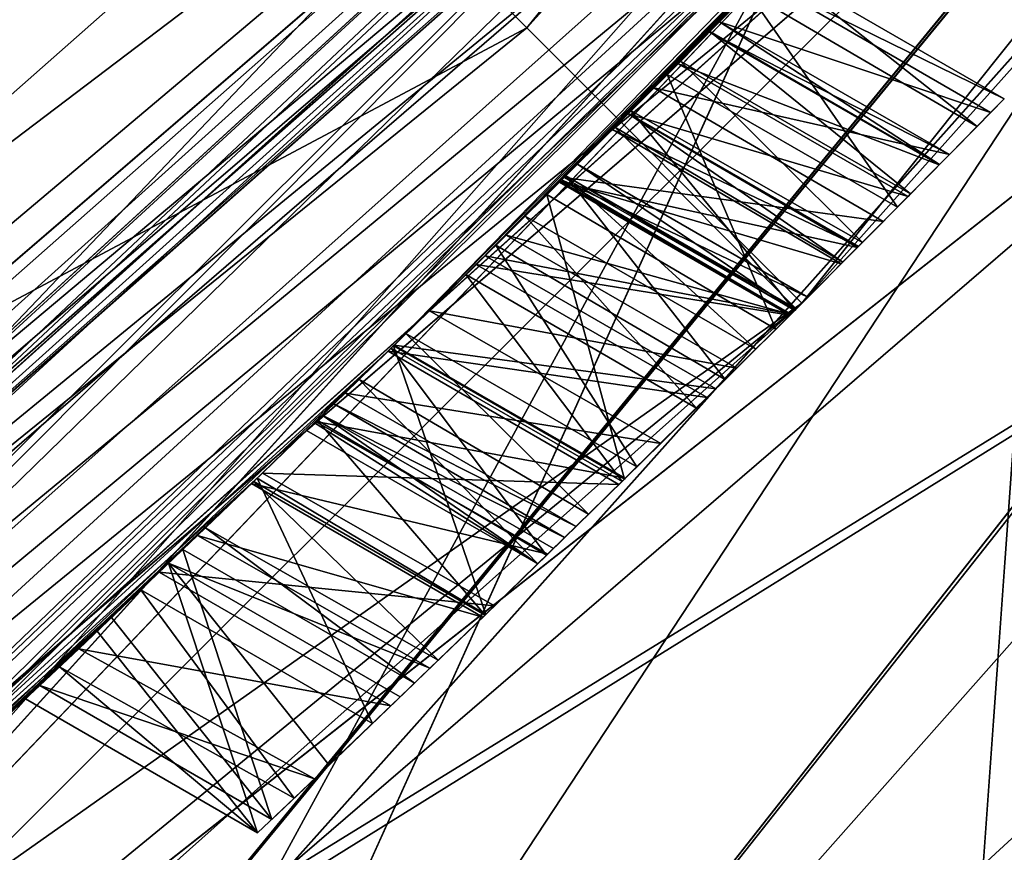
# Model space of a CAD drawing. Header units: metres. Extents: x -109 to 109, y -447 to 122.
# Tile 497 of 656: x 14.947 to 15.714, y -416.234 to -415.586. Entities that reach past the tile are written whole.
import ezdxf

# ---------------------------------------------------------------- set-up
doc = ezdxf.new("R2010")
doc.units = ezdxf.units.M
doc.layers.add('solid_506359', color=7, linetype='CONTINUOUS')

msp = doc.modelspace()

# ---------------------------------------------------------------- linework, layer by layer
at = {"layer": 'solid_506359'}
for points in [[(16.188671, -408.119049, 373.799988), (15.110477, -410.031006, 373.799988), (8.7665, -415.970947, 373.799988)], [(11.688265, -412.243652, 373.799988), (16.188671, -408.119049, 373.799988), (8.7665, -415.970947, 373.799988)], [(8.8943, -409.144318, 225.319519), (15.975421, -412.664673, 225.386322), (12.753629, -415.956146, 225.386322)], [(15.110477, -410.031006, 373.799988), (10.607653, -414.792389, 373.799988), (8.7665, -415.970947, 373.799988)], [(15.341978, -415.59198, 381.018494), (15.556349, -415.806335, 379.299988), (18.627932, -411.954712, 379.299988)], [(18.196495, -412.066956, 381.018494), (15.341978, -415.59198, 381.018494), (18.627932, -411.954712, 379.299988)], [(18.627932, -411.954712, 379.299988), (15.556349, -415.806335, 379.299988), (17.198343, -413.969208, 378.799988)], [(14.728806, -414.978821, 382.48056), (15.341978, -415.59198, 381.018494), (18.196495, -412.066956, 381.018494)], [(17.028341, -412.258057, 225.510559), (14.017838, -415.666168, 225.510559), (15.975421, -412.664673, 225.386322)], [(14.910338, -415.531097, 225.85556), (14.017838, -415.666168, 225.510559), (17.028341, -412.258057, 225.510559)], [(12.681946, -415.627747, 170.129639), (15.852229, -412.333618, 170.239395), (12.699399, -415.648926, 170.229172)], [(14.865423, -413.419617, 170.130646), (15.852229, -412.333618, 170.239395), (12.681946, -415.627747, 170.129639)], [(12.682012, -415.627838, 170.328705), (15.852312, -412.333679, 170.438461), (13.169616, -415.115417, 170.419357)], [(15.874045, -412.35025, 170.338928), (15.852312, -412.333679, 170.438461), (12.682012, -415.627838, 170.328705)], [(15.852229, -412.333618, 170.239395), (15.874045, -412.35025, 170.338928), (12.699399, -415.648926, 170.229172)], [(12.699399, -415.648926, 170.229172), (15.874045, -412.35025, 170.338928), (12.682012, -415.627838, 170.328705)], [(12.599047, -416.05014, 175.445099), (12.213358, -415.566437, 175.445694), (15.315374, -412.464722, 175.445694)], [(15.799023, -412.850433, 175.445099), (12.599047, -416.05014, 175.445099), (15.315374, -412.464722, 175.445694)], [(12.483737, -415.52002, 227.899994), (15.462289, -412.494843, 227.899994), (12.744864, -416.114197, 227.899994)], [(15.462289, -412.494843, 227.899994), (15.944692, -412.894257, 227.899994), (12.744864, -416.114197, 227.899994)], [(15.523281, -412.629395, 178.83873), (13.003006, -414.927338, 178.908569), (12.379403, -415.773285, 178.83873)], [(15.523281, -412.629395, 178.83873), (12.379403, -415.773285, 178.83873), (15.663671, -412.741364, 178.655899)], [(14.017838, -415.666168, 225.510559), (12.753629, -415.956146, 225.386322), (15.975421, -412.664673, 225.386322)], [(12.893967, -414.91568, 374.179108), (16.722471, -412.665161, 375.263092), (13.58423, -416.037506, 375.263092)], [(13.58423, -416.037506, 375.263092), (16.722471, -412.665161, 375.263092), (17.273304, -413.37738, 376.886597)], [(12.489119, -415.999023, 174.435135), (15.794156, -412.682007, 174.546631), (15.066253, -413.513489, 174.420807)], [(15.67369, -412.789673, 174.642365), (15.794156, -412.682007, 174.546631), (12.489119, -415.999023, 174.435135)], [(12.379403, -415.773285, 178.83873), (12.491362, -415.913666, 178.655899), (15.663671, -412.741364, 178.655899)], [(15.663671, -412.741364, 178.655899), (12.491362, -415.913666, 178.655899), (13.328787, -415.295044, 178.408646)], [(12.514266, -415.942383, 177.428177), (13.263608, -415.221527, 177.398285), (15.692394, -412.764252, 177.428177)], [(12.514266, -415.942383, 177.428177), (15.692394, -412.764252, 177.428177), (13.328766, -415.295074, 177.498276)], [(12.767933, -416.136719, 227.208344), (15.894441, -412.974091, 227.307983), (16.073858, -412.781525, 227.208328)], [(12.767933, -416.136719, 227.208344), (16.073858, -412.781525, 227.208328), (16.119003, -412.8172, 227.124222)], [(12.349289, -416.074127, 174.530945), (15.510191, -412.876709, 174.711884), (15.67369, -412.789673, 174.642365)], [(12.349289, -416.074127, 174.530945), (15.67369, -412.789673, 174.642365), (12.489119, -415.999023, 174.435135)], [(12.767933, -416.136719, 227.208344), (16.119003, -412.8172, 227.124222), (12.803572, -416.181915, 227.124222)], [(13.53737, -415.789215, 226.957352), (12.803572, -416.181915, 227.124222), (16.119003, -412.8172, 227.124222)], [(15.906878, -413.353394, 226.957352), (13.53737, -415.789215, 226.957352), (16.119003, -412.8172, 227.124222)], [(12.214475, -415.567841, 177.34761), (12.600164, -416.051544, 177.347031), (15.800425, -412.851563, 177.347031)], [(12.911147, -416.441528, 175.808578), (12.599047, -416.05014, 175.445099), (15.799023, -412.850433, 175.445099)], [(15.800425, -412.851563, 177.347031), (12.600164, -416.051544, 177.347031), (16.191257, -413.163269, 176.98262)], [(16.190392, -413.162567, 175.808578), (12.911147, -416.441528, 175.808578), (15.799023, -412.850433, 175.445099)], [(11.991678, -416.131653, 174.654404), (15.510191, -412.876709, 174.711884), (13.872738, -414.656494, 174.654114)], [(14.67647, -414.346954, 174.913956), (15.510191, -412.876709, 174.711884), (11.991678, -416.131653, 174.654404)], [(12.349289, -416.074127, 174.530945), (13.872738, -414.656494, 174.654114), (15.510191, -412.876709, 174.711884)], [(15.894441, -412.974091, 227.307983), (12.744864, -416.114197, 227.899994), (15.944692, -412.894257, 227.899994)], [(15.894441, -412.974091, 227.307983), (12.654615, -416.199829, 227.307983), (12.744864, -416.114197, 227.899994)], [(12.767933, -416.136719, 227.208344), (12.654615, -416.199829, 227.307983), (15.894441, -412.974091, 227.307983)], [(12.154499, -416.258698, 171.425079), (15.528696, -413.012024, 171.53656), (15.144653, -413.423889, 171.423645)], [(15.455944, -413.057098, 171.634155), (15.528696, -413.012024, 171.53656), (12.154499, -416.258698, 171.425079)], [(14.462724, -416.668701, 170.300278), (17.765223, -413.023315, 170.300186), (15.994337, -415.062866, 170.600006)], [(14.462724, -416.668701, 170.300278), (14.718307, -416.735809, 170.080383), (17.765223, -413.023315, 170.300186)], [(17.765457, -413.023285, 172.750076), (14.462933, -416.668732, 172.75), (17.610611, -413.099365, 172.449997)], [(14.718612, -416.735901, 172.969772), (14.462933, -416.668732, 172.75), (17.765457, -413.023285, 172.750076)], [(18.0369, -413.019867, 170.080704), (14.718307, -416.735809, 170.080383), (14.985866, -416.898438, 170)], [(17.774649, -413.021484, 170.289032), (14.718307, -416.735809, 170.080383), (18.0369, -413.019867, 170.080704)], [(17.774649, -413.021484, 170.289032), (17.765223, -413.023315, 170.300186), (14.718307, -416.735809, 170.080383)], [(14.718612, -416.735901, 172.969772), (18.037203, -413.019928, 172.969452), (14.985866, -416.898438, 173.050003)], [(17.774601, -413.021484, 172.76091), (18.037203, -413.019928, 172.969452), (14.718612, -416.735901, 172.969772)], [(17.774601, -413.021484, 172.76091), (14.718612, -416.735901, 172.969772), (17.765457, -413.023285, 172.750076)], [(18.0369, -413.019867, 170.080704), (14.985866, -416.898438, 170), (18.332457, -413.121704, 170)], [(18.037203, -413.019928, 172.969452), (18.050722, -413.022125, 172.976303), (14.985866, -416.898438, 173.050003)], [(18.050722, -413.022125, 172.976303), (18.332457, -413.121704, 173.050003), (14.985866, -416.898438, 173.050003)], [(12.075606, -416.283966, 171.522751), (13.748248, -414.77536, 171.649994), (15.455944, -413.057098, 171.634155)], [(12.075606, -416.283966, 171.522751), (15.455944, -413.057098, 171.634155), (12.154499, -416.258698, 171.425079)], [(14.462933, -416.668732, 172.75), (15.994337, -415.062866, 172.449997), (17.610611, -413.099365, 172.449997)], [(14.985866, -416.898438, 173.050003), (18.332457, -413.121704, 173.050003), (17.044254, -416.428497, 173.050003)], [(18.79818, -413.390594, 170), (18.332457, -413.121704, 170), (14.985866, -416.898438, 170)], [(12.600164, -416.051544, 177.347031), (12.911837, -416.442383, 176.98262), (16.191257, -413.163269, 176.98262)], [(16.190392, -413.162567, 175.808578), (13.030216, -416.590851, 176.396362), (12.911147, -416.441528, 175.808578)], [(16.191257, -413.163269, 176.98262), (12.911837, -416.442383, 176.98262), (16.339703, -413.281647, 176.396362)], [(16.190392, -413.162567, 175.808578), (16.339703, -413.281647, 176.396362), (13.030216, -416.590851, 176.396362)], [(12.911837, -416.442383, 176.98262), (13.030216, -416.590851, 176.396362), (16.339703, -413.281647, 176.396362)], [(15.233636, -413.32074, 168.625961), (11.807059, -416.501038, 168.48317), (11.798346, -416.489014, 168.514587)], [(15.233636, -413.32074, 168.625961), (11.798346, -416.489014, 168.514587), (13.622741, -414.893127, 168.645889)], [(15.233636, -413.32074, 168.625961), (11.814484, -416.51123, 168.414978), (11.807059, -416.501038, 168.48317)], [(15.233636, -413.32074, 168.625961), (15.256341, -413.336395, 168.526505), (11.814484, -416.51123, 168.414978)], [(16.400032, -413.328583, 257.895416), (13.078588, -416.650024, 257.895416), (16.630266, -413.9039, 226.899994)], [(14.942668, -414.038635, 285.569183), (13.078588, -416.650024, 257.895416), (16.400032, -413.328583, 257.895416)], [(15.222521, -413.333832, 168.426483), (11.755705, -416.430328, 168.241714), (11.798438, -416.489166, 168.315521)], [(15.222521, -413.333832, 168.426483), (13.622681, -414.893188, 168.299484), (11.755705, -416.430328, 168.241714)], [(15.256341, -413.336395, 168.526505), (15.222521, -413.333832, 168.426483), (11.798438, -416.489166, 168.315521)], [(15.256341, -413.336395, 168.526505), (11.798438, -416.489166, 168.315521), (11.807088, -416.501068, 168.346786)], [(15.256341, -413.336395, 168.526505), (11.807088, -416.501068, 168.346786), (11.814484, -416.51123, 168.414978)], [(15.906878, -413.353394, 226.957352), (16.013725, -413.443604, 226.899994), (13.53737, -415.789215, 226.957352)], [(13.58423, -416.037506, 375.263092), (17.273304, -413.37738, 376.886597), (13.941711, -416.873016, 376.886597)], [(13.941711, -416.873016, 376.886597), (17.273304, -413.37738, 376.886597), (17.198343, -413.969208, 378.799988)], [(18.79818, -413.390594, 170), (14.985866, -416.898438, 170), (17.044254, -416.428497, 170)], [(11.7019, -416.558838, 171.312637), (15.144653, -413.423889, 171.423645), (11.891105, -416.331085, 171.245712)], [(12.154499, -416.258698, 171.425079), (15.144653, -413.423889, 171.423645), (11.7019, -416.558838, 171.312637)], [(15.144653, -413.423889, 171.423645), (13.745112, -414.77832, 171.303482), (11.891105, -416.331085, 171.245712)], [(16.013725, -413.443604, 226.899994), (16.630266, -413.9039, 226.899994), (13.092684, -417.325378, 226.899994)], [(13.628284, -415.896851, 226.899994), (16.013725, -413.443604, 226.899994), (13.092684, -417.325378, 226.899994)], [(13.53737, -415.789215, 226.957352), (16.013725, -413.443604, 226.899994), (13.628284, -415.896851, 226.899994)], [(11.604966, -416.62793, 174.309814), (15.066253, -413.513489, 174.420807), (12.025667, -416.230713, 174.249725)], [(12.489119, -415.999023, 174.435135), (15.066253, -413.513489, 174.420807), (11.604966, -416.62793, 174.309814)], [(15.066253, -413.513489, 174.420807), (13.866575, -414.662415, 174.307495), (12.025667, -416.230713, 174.249725)], [(13.078588, -416.650024, 257.895416), (13.092684, -417.325378, 226.899994), (16.630266, -413.9039, 226.899994)], [(13.941711, -416.873016, 376.886597), (17.198343, -413.969208, 378.799988), (13.687201, -417.473846, 378.799988)], [(15.556349, -415.806335, 379.299988), (13.687201, -417.473846, 378.799988), (17.198343, -413.969208, 378.799988)], [(11.992922, -417.023376, 226.928421), (15.24488, -414.134155, 226.928421), (12.514894, -416.611511, 227.72023)], [(15.266328, -414.155731, 226.823502), (15.24488, -414.134155, 226.928421), (11.992922, -417.023376, 226.928421)], [(15.24488, -414.134155, 226.928421), (14.368939, -415.009918, 227.72023), (12.514894, -416.611511, 227.72023)], [(15.266328, -414.155731, 226.823502), (11.992922, -417.023376, 226.928421), (12.009298, -417.049011, 226.823502)], [(15.266328, -414.155731, 226.823502), (12.009298, -417.049011, 226.823502), (15.324039, -414.208282, 226.74675)], [(12.009298, -417.049011, 226.823502), (12.0547, -417.112518, 226.74675), (15.324039, -414.208282, 226.74675)], [(15.324039, -414.208282, 226.74675), (12.0547, -417.112518, 226.74675), (12.117373, -417.197418, 226.718155)], [(15.324039, -414.208282, 226.74675), (12.117373, -417.197418, 226.718155), (15.403077, -414.278229, 226.718155)], [(15.403077, -414.278229, 226.718155), (12.117373, -417.197418, 226.718155), (15.954279, -414.748932, 226.711823)], [(15.650261, -414.771912, 178.25), (15.151429, -414.308624, 178.25), (11.644339, -417.327057, 178.25)], [(12.971941, -416.137726, 177.980896), (11.644339, -417.327057, 178.25), (15.151429, -414.308624, 178.25)], [(14.792417, -414.458282, 177.980896), (12.971941, -416.137726, 177.980896), (15.151429, -414.308624, 178.25)], [(14.259681, -417.876984, 178.830444), (17.258553, -414.953461, 178.830444), (16.578629, -414.35321, 178.357071)], [(14.259681, -417.876984, 178.830444), (16.578629, -414.35321, 178.357071), (15.584014, -415.445068, 178.357071)], [(12.117373, -417.197418, 226.718155), (12.410198, -417.87796, 226.711823), (15.954279, -414.748932, 226.711823)], [(16.034151, -414.822723, 226.675278), (15.954279, -414.748932, 226.711823), (12.410198, -417.87796, 226.711823)], [(16.11202, -414.757324, 178.266449), (12.743691, -417.790192, 178.266449), (15.584014, -415.445068, 178.357071)], [(12.743691, -417.790192, 164.233551), (16.11202, -414.757324, 164.233551), (13.693561, -417.168549, 164.142929)], [(12.743691, -417.790192, 164.233551), (15.501085, -415.364197, 164.353882), (16.11202, -414.757324, 164.233551)], [(16.11202, -414.757324, 178.266449), (13.712909, -417.003479, 178.146118), (12.743691, -417.790192, 178.266449)], [(16.11202, -414.757324, 164.233551), (13.78627, -417.093109, 164.142929), (13.693561, -417.168549, 164.142929)], [(16.11202, -414.757324, 178.266449), (15.501085, -415.364197, 178.146118), (13.712909, -417.003479, 178.146118)], [(16.11202, -414.757324, 164.233551), (15.584014, -415.445068, 164.142929), (13.78627, -417.093109, 164.142929)], [(12.027614, -417.889557, 178.25), (15.650261, -414.771912, 178.25), (11.644339, -417.327057, 178.25)], [(15.87069, -414.975616, 177.949997), (15.650261, -414.771912, 178.25), (12.027614, -417.889557, 178.25)], [(12.764848, -417.819305, 167.499771), (16.138769, -414.781403, 167.499771), (15.870573, -414.975739, 167.25)], [(16.274872, -414.903961, 167.683014), (16.138769, -414.781403, 167.499771), (12.764848, -417.819305, 167.499771)], [(12.764925, -417.819397, 175), (16.138866, -414.781494, 175), (12.87263, -417.967651, 174.816864)], [(15.870573, -414.975739, 175.25), (16.138866, -414.781494, 175), (12.764925, -417.819397, 175)], [(16.143501, -414.785675, 174.823227), (12.76859, -417.824463, 174.823227), (16.055698, -415.143494, 174.75)], [(16.143501, -414.785675, 167.676773), (16.055717, -415.143494, 167.75), (12.76859, -417.824463, 167.676773)], [(16.143501, -414.785675, 174.823227), (15.870586, -414.975739, 175), (12.76859, -417.824463, 174.823227)], [(16.143501, -414.785675, 167.676773), (12.76859, -417.824463, 167.676773), (15.870586, -414.975739, 167.5)], [(16.138866, -414.781494, 175), (16.27504, -414.904114, 174.816864), (12.87263, -417.967651, 174.816864)], [(16.034151, -414.822723, 226.675278), (12.410198, -417.87796, 226.711823), (12.472075, -417.967377, 226.675278)], [(16.034151, -414.822723, 226.675278), (12.472075, -417.967377, 226.675278), (16.083216, -414.86731, 226.581528)], [(12.472075, -417.967377, 226.675278), (12.510241, -418.021606, 226.581528), (16.083216, -414.86731, 226.581528)], [(16.08251, -414.865448, 226.466919), (12.509947, -418.019623, 226.466919), (15.435679, -415.494476, 226.36969)], [(16.083216, -414.86731, 226.581528), (12.509947, -418.019623, 226.466919), (16.08251, -414.865448, 226.466919)], [(16.083216, -414.86731, 226.581528), (12.510241, -418.021606, 226.581528), (12.509947, -418.019623, 226.466919)], [(12.872497, -417.967468, 167.683014), (16.274872, -414.903961, 167.683014), (12.764848, -417.819305, 167.499771)], [(16.237219, -415.315247, 167.75), (16.274872, -414.903961, 167.683014), (12.872497, -417.967468, 167.683014)], [(12.87263, -417.967651, 174.816864), (16.27504, -414.904114, 174.816864), (16.237219, -415.315247, 174.75)], [(14.780211, -417.213837, 211.802231), (19.800339, -418.11792, 212.191849), (19.820591, -414.914948, 211.087738)], [(15.786884, -414.987488, 211.104202), (14.780211, -417.213837, 211.802231), (19.820591, -414.914948, 211.087738)], [(13.693561, -417.168549, 164.142929), (13.78627, -417.093109, 164.142929), (17.258553, -414.953461, 163.669556)], [(14.259681, -417.876984, 163.669556), (13.693561, -417.168549, 164.142929), (17.258553, -414.953461, 163.669556)], [(13.78627, -417.093109, 164.142929), (15.584014, -415.445068, 164.142929), (17.258553, -414.953461, 163.669556)], [(14.259681, -417.876984, 163.669556), (17.258553, -414.953461, 163.669556), (17.985149, -415.572479, 163.370255)], [(14.259681, -417.876984, 178.830444), (14.860023, -418.61911, 179.129745), (17.258553, -414.953461, 178.830444)], [(14.860023, -418.61911, 179.129745), (17.985149, -415.572479, 179.129745), (17.258553, -414.953461, 178.830444)], [(9.627643, -415.469238, 164.25), (15.870809, -414.975464, 164.25), (12.196157, -418.137817, 164.25)], [(15.87069, -414.975616, 177.949997), (12.027614, -417.889557, 178.25), (12.19602, -418.13797, 177.949997)], [(12.195879, -418.138062, 167.25), (15.870573, -414.975739, 167.25), (13.712909, -417.003479, 164.353882)], [(12.764848, -417.819305, 167.499771), (15.870573, -414.975739, 167.25), (12.195879, -418.138062, 167.25)], [(12.195879, -418.138062, 175.25), (15.870573, -414.975739, 175.25), (12.764925, -417.819397, 175)], [(15.501085, -415.364197, 178.146118), (15.870573, -414.975739, 175.25), (12.195879, -418.138062, 175.25)], [(12.195893, -418.138062, 167.5), (12.196157, -418.137817, 164.25), (15.870809, -414.975464, 164.25)], [(15.870586, -414.975739, 167.5), (12.195893, -418.138062, 167.5), (15.870809, -414.975464, 164.25)], [(12.19602, -418.13797, 177.949997), (12.195893, -418.138062, 175), (15.870586, -414.975739, 175)], [(12.76859, -417.824463, 174.823227), (15.870586, -414.975739, 175), (12.195893, -418.138062, 175)], [(12.76859, -417.824463, 167.676773), (12.195893, -418.138062, 167.5), (15.870586, -414.975739, 167.5)], [(15.87069, -414.975616, 177.949997), (12.19602, -418.13797, 177.949997), (15.870586, -414.975739, 175)], [(15.870573, -414.975739, 167.25), (15.501085, -415.364197, 164.353882), (13.712909, -417.003479, 164.353882)], [(11.344656, -417.719238, 382.48056), (15.341978, -415.59198, 381.018494), (14.728806, -414.978821, 382.48056)], [(15.039492, -425.499115, 203.077026), (14.780211, -417.213837, 211.802231), (15.786884, -414.987488, 211.104202)], [(15.907589, -424.379028, 201.567245), (15.039492, -425.499115, 203.077026), (15.786884, -414.987488, 211.104202)], [(15.908109, -415.155426, 172.281143), (15.994337, -415.062866, 172.449997), (14.160393, -416.824768, 172.449997)], [(14.462933, -416.668732, 172.75), (14.160393, -416.824768, 172.449997), (15.994337, -415.062866, 172.449997)], [(14.548087, -416.485565, 170.74942), (14.160393, -416.824768, 170.600006), (15.994337, -415.062866, 170.600006)], [(14.462724, -416.668701, 170.300278), (15.994337, -415.062866, 170.600006), (14.160393, -416.824768, 170.600006)], [(14.628557, -416.413086, 170.765869), (14.548087, -416.485565, 170.74942), (15.994337, -415.062866, 170.600006)], [(14.698533, -416.349487, 170.814102), (14.628557, -416.413086, 170.765869), (15.994337, -415.062866, 170.600006)], [(15.238259, -415.8396, 170.748398), (14.698533, -416.349487, 170.814102), (15.994337, -415.062866, 170.600006)], [(15.357772, -415.721863, 170.783325), (15.238259, -415.8396, 170.748398), (15.994337, -415.062866, 170.600006)], [(15.451456, -415.628326, 170.884735), (15.357772, -415.721863, 170.783325), (15.994337, -415.062866, 170.600006)], [(15.808267, -415.261292, 170.77153), (15.451456, -415.628326, 170.884735), (15.994337, -415.062866, 170.600006)], [(17.044254, -416.428497, 174.75), (16.055698, -415.143494, 174.75), (12.339611, -418.342499, 174.75)], [(12.76859, -417.824463, 174.823227), (12.339611, -418.342499, 174.75), (16.055698, -415.143494, 174.75)], [(17.044254, -416.428497, 167.75), (12.339632, -418.342499, 167.75), (16.055717, -415.143494, 167.75)], [(12.76859, -417.824463, 167.676773), (16.055717, -415.143494, 167.75), (12.339632, -418.342499, 167.75)], [(15.800108, -415.269867, 172.243652), (15.908109, -415.155426, 172.281143), (14.160393, -416.824768, 172.449997)], [(15.808267, -415.261292, 170.77153), (15.514607, -415.564606, 171.03894), (15.451456, -415.628326, 170.884735)], [(15.800108, -415.269867, 172.243652), (14.160393, -416.824768, 172.449997), (15.234003, -415.84375, 172.281143)], [(15.800108, -415.269867, 172.243652), (15.234003, -415.84375, 172.281143), (15.302714, -415.776337, 172.26796)], [(15.717025, -415.356781, 172.141739), (15.800108, -415.269867, 172.243652), (15.302714, -415.776337, 172.26796)], [(12.476462, -418.551819, 167.75), (16.237219, -415.315247, 167.75), (12.872497, -417.967468, 167.683014)], [(16.859995, -415.893799, 167.75), (16.237219, -415.315247, 167.75), (12.476462, -418.551819, 167.75)], [(12.476462, -418.551819, 174.75), (16.237219, -415.315247, 174.75), (15.003425, -417.682434, 174.75)], [(12.87263, -417.967651, 174.816864), (16.237219, -415.315247, 174.75), (12.476462, -418.551819, 174.75)], [(16.237219, -415.315247, 174.75), (16.859995, -415.893799, 174.75), (15.003425, -417.682434, 174.75)], [(15.717025, -415.356781, 172.141739), (15.302714, -415.776337, 172.26796), (15.36761, -415.712097, 172.227722)], [(15.656803, -415.419189, 171.96817), (15.717025, -415.356781, 172.141739), (15.36761, -415.712097, 172.227722)], [(13.712909, -417.003479, 178.146118), (15.501085, -415.364197, 178.146118), (12.195879, -418.138062, 175.25)], [(12.743691, -417.790192, 164.233551), (13.712909, -417.003479, 164.353882), (15.501085, -415.364197, 164.353882)], [(15.656803, -415.419189, 171.96817), (15.36761, -415.712097, 172.227722), (15.420948, -415.658905, 172.165695)], [(15.64009, -415.436432, 171.774658), (15.656803, -415.419189, 171.96817), (15.420948, -415.658905, 172.165695)], [(15.64009, -415.436432, 171.774658), (15.420948, -415.658905, 172.165695), (15.459826, -415.619904, 172.084549)], [(15.64009, -415.436432, 171.774658), (15.459826, -415.619904, 172.084549), (15.484125, -415.595428, 171.990112)], [(15.64009, -415.436432, 171.774658), (15.484125, -415.595428, 171.990112), (15.492154, -415.587311, 171.891296)], [(15.64009, -415.436432, 171.774658), (15.492154, -415.587311, 171.891296), (15.534947, -415.543976, 171.218048)], [(12.743691, -417.790192, 178.266449), (13.78627, -417.093109, 178.357071), (15.584014, -415.445068, 178.357071)], [(13.78627, -417.093109, 178.357071), (14.259681, -417.876984, 178.830444), (15.584014, -415.445068, 178.357071)], [(12.509947, -418.019623, 226.466919), (11.925241, -418.372986, 226.36969), (15.435679, -415.494476, 226.36969)], [(14.910338, -415.531097, 225.85556), (15.435679, -415.494476, 226.36969), (11.925241, -418.372986, 226.36969)], [(15.492154, -415.587311, 171.891296), (15.524615, -415.554443, 171.348663), (15.534947, -415.543976, 171.218048)], [(15.692689, -415.668793, 171.034836), (15.514607, -415.564606, 171.03894), (15.534947, -415.543976, 171.218048)], [(15.713839, -415.647247, 171.218048), (15.534947, -415.543976, 171.218048), (15.524615, -415.554443, 171.348663)], [(15.692689, -415.668793, 171.034836), (15.534947, -415.543976, 171.218048), (15.713839, -415.647247, 171.218048)], [(15.492154, -415.587311, 171.891296), (15.492154, -415.587311, 171.459518), (15.524615, -415.554443, 171.348663)], [(15.703264, -415.65802, 171.350052), (15.524615, -415.554443, 171.348663), (15.492154, -415.587311, 171.459518)], [(15.713839, -415.647247, 171.218048), (15.524615, -415.554443, 171.348663), (15.703264, -415.65802, 171.350052)], [(15.6306, -415.73175, 170.884735), (15.451456, -415.628326, 170.884735), (15.514607, -415.564606, 171.03894)], [(15.6306, -415.73175, 170.884735), (15.514607, -415.564606, 171.03894), (15.692689, -415.668793, 171.034836)], [(14.860023, -418.61911, 163.370255), (14.259681, -417.876984, 163.669556), (17.985149, -415.572479, 163.370255)], [(14.860023, -418.61911, 163.370255), (17.985149, -415.572479, 163.370255), (18.731375, -416.208221, 163.251923)], [(14.860023, -418.61911, 179.129745), (15.476583, -419.381256, 179.248077), (17.985149, -415.572479, 179.129745)], [(15.476583, -419.381256, 179.248077), (18.731375, -416.208221, 179.248077), (17.985149, -415.572479, 179.129745)], [(15.46175, -415.61795, 171.714294), (15.441113, -415.638702, 171.5392), (15.492154, -415.587311, 171.459518)], [(15.671174, -415.690674, 171.459518), (15.492154, -415.587311, 171.459518), (15.441113, -415.638702, 171.5392)], [(15.484708, -415.594818, 171.799057), (15.46175, -415.61795, 171.714294), (15.492154, -415.587311, 171.459518)], [(15.671174, -415.690674, 171.891296), (15.492154, -415.587311, 171.891296), (15.484125, -415.595428, 171.990112)], [(15.492154, -415.587311, 171.891296), (15.484708, -415.594818, 171.799057), (15.492154, -415.587311, 171.459518)], [(15.663534, -415.698425, 171.797745), (15.484708, -415.594818, 171.799057), (15.492154, -415.587311, 171.891296)], [(15.703264, -415.65802, 171.350052), (15.492154, -415.587311, 171.459518), (15.671174, -415.690674, 171.459518)], [(15.663534, -415.698425, 171.797745), (15.492154, -415.587311, 171.891296), (15.671174, -415.690674, 171.891296)], [(11.344656, -417.719238, 382.48056), (11.816942, -418.446503, 381.018494), (15.341978, -415.59198, 381.018494)], [(11.816942, -418.446503, 381.018494), (15.556349, -415.806335, 379.299988), (15.341978, -415.59198, 381.018494)], [(15.663182, -415.698792, 171.990158), (15.484125, -415.595428, 171.990112), (15.459826, -415.619904, 172.084549)], [(15.640862, -415.721375, 171.714294), (15.46175, -415.61795, 171.714294), (15.484708, -415.594818, 171.799057)], [(15.671174, -415.690674, 171.891296), (15.484125, -415.595428, 171.990112), (15.663182, -415.698792, 171.990158)], [(15.640862, -415.721375, 171.714294), (15.484708, -415.594818, 171.799057), (15.663534, -415.698425, 171.797745)], [(15.638946, -415.723297, 172.084549), (15.459826, -415.619904, 172.084549), (15.420948, -415.658905, 172.165695)], [(15.46175, -415.61795, 171.714294), (15.423287, -415.656555, 171.641708), (15.441113, -415.638702, 171.5392)], [(15.603432, -415.759125, 171.642975), (15.423287, -415.656555, 171.641708), (15.46175, -415.61795, 171.714294)], [(15.663182, -415.698792, 171.990158), (15.459826, -415.619904, 172.084549), (15.638946, -415.723297, 172.084549)], [(15.603432, -415.759125, 171.642975), (15.46175, -415.61795, 171.714294), (15.640862, -415.721375, 171.714294)], [(15.5359, -415.826782, 170.78244), (15.357772, -415.721863, 170.783325), (15.451456, -415.628326, 170.884735)], [(15.5359, -415.826782, 170.78244), (15.451456, -415.628326, 170.884735), (15.6306, -415.73175, 170.884735)], [(15.423287, -415.656555, 171.641708), (15.371279, -415.708466, 171.587418), (15.441113, -415.638702, 171.5392)], [(15.61962, -415.742828, 171.539963), (15.441113, -415.638702, 171.5392), (15.371279, -415.708466, 171.587418)], [(15.671174, -415.690674, 171.459518), (15.441113, -415.638702, 171.5392), (15.61962, -415.742828, 171.539963)], [(15.692689, -415.668793, 171.034836), (15.713839, -415.647247, 171.218048), (15.703264, -415.65802, 171.350052)], [(15.599595, -415.76297, 172.166656), (15.420948, -415.658905, 172.165695), (15.36761, -415.712097, 172.227722)], [(15.550671, -415.812012, 171.587418), (15.371279, -415.708466, 171.587418), (15.423287, -415.656555, 171.641708)], [(15.408806, -415.671051, 171.095703), (15.421091, -415.658752, 171.213943), (15.410559, -415.669281, 171.321808)], [(15.600329, -415.762238, 171.213943), (15.421091, -415.658752, 171.213943), (15.408806, -415.671051, 171.095703)], [(15.588134, -415.774506, 171.329422), (15.410559, -415.669281, 171.321808), (15.421091, -415.658752, 171.213943)], [(15.638946, -415.723297, 172.084549), (15.420948, -415.658905, 172.165695), (15.599595, -415.76297, 172.166656)], [(15.588134, -415.774506, 171.329422), (15.421091, -415.658752, 171.213943), (15.600329, -415.762238, 171.213943)], [(15.550671, -415.812012, 171.587418), (15.423287, -415.656555, 171.641708), (15.603432, -415.759125, 171.642975)], [(15.692689, -415.668793, 171.034836), (15.703264, -415.65802, 171.350052), (15.671174, -415.690674, 171.459518)], [(15.368423, -415.711304, 170.990646), (15.408806, -415.671051, 171.095703), (15.372482, -415.707245, 171.422684)], [(15.586868, -415.775757, 171.090485), (15.408806, -415.671051, 171.095703), (15.368423, -415.711304, 170.990646)], [(15.408806, -415.671051, 171.095703), (15.410559, -415.669281, 171.321808), (15.372482, -415.707245, 171.422684)], [(15.55187, -415.810822, 171.422684), (15.372482, -415.707245, 171.422684), (15.410559, -415.669281, 171.321808)], [(15.600329, -415.762238, 171.213943), (15.408806, -415.671051, 171.095703), (15.586868, -415.775757, 171.090485)], [(15.55187, -415.810822, 171.422684), (15.410559, -415.669281, 171.321808), (15.588134, -415.774506, 171.329422)], [(15.6306, -415.73175, 170.884735), (15.692689, -415.668793, 171.034836), (15.671174, -415.690674, 171.459518)], [(15.6306, -415.73175, 170.884735), (15.671174, -415.690674, 171.459518), (15.61962, -415.742828, 171.539963)], [(15.663534, -415.698425, 171.797745), (15.671174, -415.690674, 171.891296), (15.663182, -415.698792, 171.990158)], [(15.36923, -415.71048, 171.789993), (15.381498, -415.698273, 171.895401), (15.372444, -415.707306, 171.982452)], [(15.560859, -415.801849, 171.895401), (15.381498, -415.698273, 171.895401), (15.36923, -415.71048, 171.789993)], [(15.550691, -415.812012, 171.987457), (15.372444, -415.707306, 171.982452), (15.381498, -415.698273, 171.895401)], [(15.550691, -415.812012, 171.987457), (15.381498, -415.698273, 171.895401), (15.560859, -415.801849, 171.895401)], [(15.640862, -415.721375, 171.714294), (15.663182, -415.698792, 171.990158), (15.638946, -415.723297, 172.084549)], [(15.640862, -415.721375, 171.714294), (15.663534, -415.698425, 171.797745), (15.663182, -415.698792, 171.990158)], [(15.547013, -415.815674, 172.227722), (15.36761, -415.712097, 172.227722), (15.302714, -415.776337, 172.26796)], [(15.309595, -415.769531, 170.923157), (15.368423, -415.711304, 170.990646), (15.317884, -415.761353, 171.484131)], [(15.547824, -415.81488, 170.990646), (15.368423, -415.711304, 170.990646), (15.309595, -415.769531, 170.923157)], [(15.368423, -415.711304, 170.990646), (15.372482, -415.707245, 171.422684), (15.317884, -415.761353, 171.484131)], [(15.496529, -415.865936, 171.484833), (15.317884, -415.761353, 171.484131), (15.372482, -415.707245, 171.422684)], [(15.326003, -415.753357, 171.706345), (15.36923, -415.71048, 171.789993), (15.340874, -415.738617, 172.062683)], [(15.547582, -415.815125, 171.786087), (15.36923, -415.71048, 171.789993), (15.326003, -415.753357, 171.706345)], [(15.36923, -415.71048, 171.789993), (15.372444, -415.707306, 171.982452), (15.340874, -415.738617, 172.062683)], [(15.520361, -415.842255, 172.062683), (15.340874, -415.738617, 172.062683), (15.372444, -415.707306, 171.982452)], [(15.599595, -415.76297, 172.166656), (15.36761, -415.712097, 172.227722), (15.547013, -415.815674, 172.227722)], [(15.586868, -415.775757, 171.090485), (15.368423, -415.711304, 170.990646), (15.547824, -415.81488, 170.990646)], [(15.560859, -415.801849, 171.895401), (15.36923, -415.71048, 171.789993), (15.547582, -415.815125, 171.786087)], [(15.61962, -415.742828, 171.539963), (15.371279, -415.708466, 171.587418), (15.550671, -415.812012, 171.587418)], [(15.520361, -415.842255, 172.062683), (15.372444, -415.707306, 171.982452), (15.550691, -415.812012, 171.987457)], [(15.496529, -415.865936, 171.484833), (15.372482, -415.707245, 171.422684), (15.55187, -415.810822, 171.422684)], [(15.418071, -415.94342, 170.748398), (15.238259, -415.8396, 170.748398), (15.357772, -415.721863, 170.783325)], [(15.418071, -415.94342, 170.748398), (15.357772, -415.721863, 170.783325), (15.5359, -415.826782, 170.78244)], [(15.603432, -415.759125, 171.642975), (15.640862, -415.721375, 171.714294), (15.638946, -415.723297, 172.084549)], [(15.603432, -415.759125, 171.642975), (15.638946, -415.723297, 172.084549), (15.599595, -415.76297, 172.166656)], [(15.5359, -415.826782, 170.78244), (15.6306, -415.73175, 170.884735), (15.547824, -415.81488, 170.990646)], [(15.6306, -415.73175, 170.884735), (15.586868, -415.775757, 171.090485), (15.547824, -415.81488, 170.990646)], [(15.6306, -415.73175, 170.884735), (15.600329, -415.762238, 171.213943), (15.586868, -415.775757, 171.090485)], [(15.6306, -415.73175, 170.884735), (15.61962, -415.742828, 171.539963), (15.600329, -415.762238, 171.213943)], [(14.305617, -418.893433, 174.616287), (17.667894, -415.744324, 174.616287), (14.528716, -419.184204, 174.25)], [(16.859995, -415.893799, 174.75), (17.667894, -415.744324, 174.616287), (14.305617, -418.893433, 174.616287)], [(14.305894, -418.893799, 167.883972), (17.668236, -415.744629, 167.883972), (15.003425, -417.682434, 167.75)], [(17.943624, -415.986145, 168.250458), (17.668236, -415.744629, 167.883972), (14.305894, -418.893799, 167.883972)], [(17.667894, -415.744324, 174.616287), (17.943428, -415.985962, 174.25), (14.528716, -419.184204, 174.25)], [(17.668236, -415.744629, 167.883972), (16.859995, -415.893799, 167.75), (15.003425, -417.682434, 167.75)], [(15.326003, -415.753357, 171.706345), (15.340874, -415.738617, 172.062683), (15.294707, -415.78421, 172.112717)], [(15.474217, -415.888062, 172.112869), (15.294707, -415.78421, 172.112717), (15.340874, -415.738617, 172.062683)], [(15.474217, -415.888062, 172.112869), (15.340874, -415.738617, 172.062683), (15.520361, -415.842255, 172.062683)], [(15.61962, -415.742828, 171.539963), (15.550671, -415.812012, 171.587418), (15.588134, -415.774506, 171.329422)], [(15.61962, -415.742828, 171.539963), (15.588134, -415.774506, 171.329422), (15.600329, -415.762238, 171.213943)], [(15.266186, -415.812256, 171.659866), (15.326003, -415.753357, 171.706345), (15.294707, -415.78421, 172.112717)], [(15.505537, -415.856995, 171.706345), (15.326003, -415.753357, 171.706345), (15.266186, -415.812256, 171.659866)], [(15.547582, -415.815125, 171.786087), (15.326003, -415.753357, 171.706345), (15.505537, -415.856995, 171.706345)], [(15.550671, -415.812012, 171.587418), (15.603432, -415.759125, 171.642975), (15.560859, -415.801849, 171.895401)], [(15.603432, -415.759125, 171.642975), (15.599595, -415.76297, 172.166656), (15.560859, -415.801849, 171.895401)], [(15.309595, -415.769531, 170.923157), (15.317884, -415.761353, 171.484131), (15.247982, -415.830078, 171.505554)], [(15.427763, -415.933868, 171.505554), (15.247982, -415.830078, 171.505554), (15.317884, -415.761353, 171.484131)], [(15.427763, -415.933868, 171.505554), (15.317884, -415.761353, 171.484131), (15.496529, -415.865936, 171.484833)], [(15.599595, -415.76297, 172.166656), (15.547013, -415.815674, 172.227722), (15.560859, -415.801849, 171.895401)], [(15.238867, -415.838989, 170.900848), (15.309595, -415.769531, 170.923157), (15.247982, -415.830078, 171.505554)], [(15.489323, -415.873077, 170.923264), (15.309595, -415.769531, 170.923157), (15.238867, -415.838989, 170.900848)], [(15.547824, -415.81488, 170.990646), (15.309595, -415.769531, 170.923157), (15.489323, -415.873077, 170.923264)], [(15.550671, -415.812012, 171.587418), (15.55187, -415.810822, 171.422684), (15.588134, -415.774506, 171.329422)], [(15.482587, -415.879761, 172.267883), (15.302714, -415.776337, 172.26796), (15.234003, -415.84375, 172.281143)], [(15.547013, -415.815674, 172.227722), (15.302714, -415.776337, 172.26796), (15.482587, -415.879761, 172.267883)], [(15.266186, -415.812256, 171.659866), (15.294707, -415.78421, 172.112717), (15.236435, -415.84137, 172.1297)], [(15.416253, -415.94519, 172.1297), (15.236435, -415.84137, 172.1297), (15.294707, -415.78421, 172.112717)], [(15.416253, -415.94519, 172.1297), (15.294707, -415.78421, 172.112717), (15.474217, -415.888062, 172.112869)], [(11.816942, -418.446503, 381.018494), (12.195477, -418.560394, 379.299988), (15.556349, -415.806335, 379.299988)], [(15.556349, -415.806335, 379.299988), (12.195477, -418.560394, 379.299988), (13.687201, -417.473846, 378.799988)], [(15.547013, -415.815674, 172.227722), (15.550691, -415.812012, 171.987457), (15.560859, -415.801849, 171.895401)], [(15.550671, -415.812012, 171.587418), (15.560859, -415.801849, 171.895401), (15.547582, -415.815125, 171.786087)], [(15.200511, -415.876404, 171.644714), (15.266186, -415.812256, 171.659866), (15.236435, -415.84137, 172.1297)], [(15.446333, -415.915588, 171.660049), (15.266186, -415.812256, 171.659866), (15.200511, -415.876404, 171.644714)], [(15.505537, -415.856995, 171.706345), (15.266186, -415.812256, 171.659866), (15.446333, -415.915588, 171.660049)], [(15.505537, -415.856995, 171.706345), (15.496529, -415.865936, 171.484833), (15.55187, -415.810822, 171.422684)], [(15.547582, -415.815125, 171.786087), (15.505537, -415.856995, 171.706345), (15.55187, -415.810822, 171.422684)], [(15.547013, -415.815674, 172.227722), (15.520361, -415.842255, 172.062683), (15.550691, -415.812012, 171.987457)], [(15.550671, -415.812012, 171.587418), (15.547582, -415.815125, 171.786087), (15.55187, -415.810822, 171.422684)], [(15.547013, -415.815674, 172.227722), (15.482587, -415.879761, 172.267883), (15.520361, -415.842255, 172.062683)], [(15.5359, -415.826782, 170.78244), (15.547824, -415.81488, 170.990646), (15.489323, -415.873077, 170.923264)], [(15.418071, -415.94342, 170.748398), (15.5359, -415.826782, 170.78244), (15.418677, -415.94281, 170.900848)], [(15.5359, -415.826782, 170.78244), (15.489323, -415.873077, 170.923264), (15.418677, -415.94281, 170.900848)], [(15.238867, -415.838989, 170.900848), (15.247982, -415.830078, 171.505554), (15.211413, -415.865784, 171.499893)], [(15.390078, -415.970856, 171.499557), (15.211413, -415.865784, 171.499893), (15.247982, -415.830078, 171.505554)], [(15.390078, -415.970856, 171.499557), (15.247982, -415.830078, 171.505554), (15.427763, -415.933868, 171.505554)], [(15.136172, -415.938721, 172.255127), (15.234003, -415.84375, 172.281143), (14.160393, -416.824768, 172.449997)], [(15.238259, -415.8396, 170.748398), (15.132158, -415.942596, 170.776535), (14.698533, -416.349487, 170.814102)], [(15.310099, -416.048767, 170.77774), (15.132158, -415.942596, 170.776535), (15.238259, -415.8396, 170.748398)], [(15.413829, -415.947571, 172.281143), (15.234003, -415.84375, 172.281143), (15.136172, -415.938721, 172.255127)], [(15.177574, -415.898682, 170.918457), (15.238867, -415.838989, 170.900848), (15.211413, -415.865784, 171.499893)], [(15.418677, -415.94281, 170.900848), (15.238867, -415.838989, 170.900848), (15.177574, -415.898682, 170.918457)], [(15.200511, -415.876404, 171.644714), (15.236435, -415.84137, 172.1297), (15.178818, -415.897461, 172.113602)], [(15.357523, -416.002655, 172.112808), (15.178818, -415.897461, 172.113602), (15.236435, -415.84137, 172.1297)], [(15.482587, -415.879761, 172.267883), (15.234003, -415.84375, 172.281143), (15.413829, -415.947571, 172.281143)], [(15.357523, -416.002655, 172.112808), (15.236435, -415.84137, 172.1297), (15.416253, -415.94519, 172.1297)], [(15.310099, -416.048767, 170.77774), (15.238259, -415.8396, 170.748398), (15.418071, -415.94342, 170.748398)], [(15.489323, -415.873077, 170.923264), (15.238867, -415.838989, 170.900848), (15.418677, -415.94281, 170.900848)], [(15.482587, -415.879761, 172.267883), (15.474217, -415.888062, 172.112869), (15.520361, -415.842255, 172.062683)], [(15.505537, -415.856995, 171.706345), (15.446333, -415.915588, 171.660049), (15.496529, -415.865936, 171.484833)], [(15.177574, -415.898682, 170.918457), (15.211413, -415.865784, 171.499893), (15.170597, -415.905457, 171.485092)], [(15.350627, -416.009399, 171.485092), (15.170597, -415.905457, 171.485092), (15.211413, -415.865784, 171.499893)], [(15.350627, -416.009399, 171.485092), (15.211413, -415.865784, 171.499893), (15.390078, -415.970856, 171.499557)], [(15.446333, -415.915588, 171.660049), (15.427763, -415.933868, 171.505554), (15.496529, -415.865936, 171.484833)], [(15.191772, -415.884888, 171.64505), (15.200511, -415.876404, 171.644714), (15.178818, -415.897461, 172.113602)], [(15.380445, -415.980286, 171.644714), (15.200511, -415.876404, 171.644714), (15.191772, -415.884888, 171.64505)], [(15.446333, -415.915588, 171.660049), (15.200511, -415.876404, 171.644714), (15.380445, -415.980286, 171.644714)], [(15.482587, -415.879761, 172.267883), (15.413829, -415.947571, 172.281143), (15.474217, -415.888062, 172.112869)], [(15.182816, -415.893585, 171.646759), (15.191772, -415.884888, 171.64505), (15.178818, -415.897461, 172.113602)], [(15.371543, -415.988983, 171.645081), (15.191772, -415.884888, 171.64505), (15.182816, -415.893585, 171.646759)], [(15.380445, -415.980286, 171.644714), (15.191772, -415.884888, 171.64505), (15.371543, -415.988983, 171.645081)], [(15.413829, -415.947571, 172.281143), (15.416253, -415.94519, 172.1297), (15.474217, -415.888062, 172.112869)], [(15.003425, -417.682434, 167.75), (16.859995, -415.893799, 167.75), (12.476462, -418.551819, 167.75)], [(15.003425, -417.682434, 174.75), (16.859995, -415.893799, 174.75), (14.305617, -418.893433, 174.616287)], [(15.176707, -415.899536, 171.565918), (15.178818, -415.897461, 172.113602), (15.129433, -415.945221, 172.062424)], [(15.309597, -416.049255, 172.062424), (15.129433, -415.945221, 172.062424), (15.178818, -415.897461, 172.113602)], [(15.176707, -415.899536, 171.565918), (15.182816, -415.893585, 171.646759), (15.178818, -415.897461, 172.113602)], [(15.350627, -416.009399, 171.485092), (15.182816, -415.893585, 171.646759), (15.176707, -415.899536, 171.565918)], [(15.309597, -416.049255, 172.062424), (15.178818, -415.897461, 172.113602), (15.357523, -416.002655, 172.112808)], [(15.362806, -415.997528, 171.646759), (15.182816, -415.893585, 171.646759), (15.350627, -416.009399, 171.485092)], [(15.371543, -415.988983, 171.645081), (15.182816, -415.893585, 171.646759), (15.362806, -415.997528, 171.646759)], [(15.127738, -415.946869, 170.969406), (15.177574, -415.898682, 170.918457), (15.129433, -415.945221, 172.062424)], [(15.358418, -416.001801, 170.917847), (15.177574, -415.898682, 170.918457), (15.127738, -415.946869, 170.969406)], [(15.177574, -415.898682, 170.918457), (15.170597, -415.905457, 171.485092), (15.129433, -415.945221, 172.062424)], [(15.170597, -415.905457, 171.485092), (15.176707, -415.899536, 171.565918), (15.129433, -415.945221, 172.062424)], [(15.350627, -416.009399, 171.485092), (15.176707, -415.899536, 171.565918), (15.170597, -415.905457, 171.485092)], [(15.418677, -415.94281, 170.900848), (15.177574, -415.898682, 170.918457), (15.358418, -416.001801, 170.917847)], [(15.446333, -415.915588, 171.660049), (15.380445, -415.980286, 171.644714), (15.427763, -415.933868, 171.505554)], [(15.380445, -415.980286, 171.644714), (15.390078, -415.970856, 171.499557), (15.427763, -415.933868, 171.505554)], [(15.055775, -416.0159, 172.178818), (15.136172, -415.938721, 172.255127), (14.160393, -416.824768, 172.449997)], [(15.132158, -415.942596, 170.776535), (14.760822, -416.292389, 170.899216), (14.698533, -416.349487, 170.814102)], [(15.132158, -415.942596, 170.776535), (14.801586, -416.254791, 170.999084), (14.760822, -416.292389, 170.899216)], [(15.132158, -415.942596, 170.776535), (15.041425, -416.029602, 170.865784), (14.801586, -416.254791, 170.999084)], [(15.221879, -416.133789, 170.865784), (15.041425, -416.029602, 170.865784), (15.132158, -415.942596, 170.776535)], [(15.316928, -416.042145, 172.255539), (15.136172, -415.938721, 172.255127), (15.055775, -416.0159, 172.178818)], [(15.221879, -416.133789, 170.865784), (15.132158, -415.942596, 170.776535), (15.310099, -416.048767, 170.77774)], [(15.413829, -415.947571, 172.281143), (15.136172, -415.938721, 172.255127), (15.316928, -416.042145, 172.255539)], [(15.310099, -416.048767, 170.77774), (15.418071, -415.94342, 170.748398), (15.358418, -416.001801, 170.917847)], [(15.418071, -415.94342, 170.748398), (15.418677, -415.94281, 170.900848), (15.358418, -416.001801, 170.917847)], [(15.085551, -415.987427, 171.071625), (15.127738, -415.946869, 170.969406), (15.091896, -415.981323, 171.969482)], [(15.307908, -416.050873, 170.969406), (15.127738, -415.946869, 170.969406), (15.085551, -415.987427, 171.071625)], [(15.127738, -415.946869, 170.969406), (15.129433, -415.945221, 172.062424), (15.091896, -415.981323, 171.969482)], [(15.273132, -416.084503, 171.973068), (15.091896, -415.981323, 171.969482), (15.129433, -415.945221, 172.062424)], [(15.358418, -416.001801, 170.917847), (15.127738, -415.946869, 170.969406), (15.307908, -416.050873, 170.969406)], [(15.273132, -416.084503, 171.973068), (15.129433, -415.945221, 172.062424), (15.309597, -416.049255, 172.062424)], [(15.413829, -415.947571, 172.281143), (15.316928, -416.042145, 172.255539), (15.357523, -416.002655, 172.112808)], [(15.413829, -415.947571, 172.281143), (15.357523, -416.002655, 172.112808), (15.416253, -415.94519, 172.1297)], [(15.362806, -415.997528, 171.646759), (15.350627, -416.009399, 171.485092), (15.390078, -415.970856, 171.499557)], [(15.371543, -415.988983, 171.645081), (15.362806, -415.997528, 171.646759), (15.390078, -415.970856, 171.499557)], [(15.380445, -415.980286, 171.644714), (15.371543, -415.988983, 171.645081), (15.390078, -415.970856, 171.499557)], [(15.085551, -415.987427, 171.071625), (15.091896, -415.981323, 171.969482), (15.074265, -415.99823, 171.859589)], [(15.254611, -416.102356, 171.859589), (15.074265, -415.99823, 171.859589), (15.091896, -415.981323, 171.969482)], [(15.254611, -416.102356, 171.859589), (15.091896, -415.981323, 171.969482), (15.273132, -416.084503, 171.973068)], [(14.528875, -419.184387, 168.250458), (17.943624, -415.986145, 168.250458), (14.305894, -418.893799, 167.883972)], [(14.528716, -419.184204, 174.25), (17.943428, -415.985962, 174.25), (17.835476, -416.309143, 173.75)], [(17.835476, -416.309143, 168.75), (17.943624, -415.986145, 168.250458), (14.528875, -419.184387, 168.250458)], [(15.063174, -416.00882, 171.195526), (15.085551, -415.987427, 171.071625), (15.074265, -415.99823, 171.859589)], [(15.266671, -416.090729, 171.068481), (15.085551, -415.987427, 171.071625), (15.063174, -416.00882, 171.195526)], [(15.307908, -416.050873, 170.969406), (15.085551, -415.987427, 171.071625), (15.266671, -416.090729, 171.068481)], [(15.063174, -416.00882, 171.195526), (15.074265, -415.99823, 171.859589), (15.01868, -416.051239, 171.875961)], [(15.143627, -416.208405, 171.892319), (15.01868, -416.051239, 171.875961), (15.074265, -415.99823, 171.859589)], [(15.143627, -416.208405, 171.892319), (15.074265, -415.99823, 171.859589), (15.254611, -416.102356, 171.859589)], [(15.310099, -416.048767, 170.77774), (15.358418, -416.001801, 170.917847), (15.307908, -416.050873, 170.969406)], [(15.316928, -416.042145, 172.255539), (15.309597, -416.049255, 172.062424), (15.357523, -416.002655, 172.112808)], [(15.00754, -416.061829, 171.183243), (15.063174, -416.00882, 171.195526), (15.01868, -416.051239, 171.875961)], [(15.132475, -416.218964, 171.170975), (15.063174, -416.00882, 171.195526), (15.00754, -416.061829, 171.183243)], [(15.188107, -416.166077, 171.183243), (15.063174, -416.00882, 171.195526), (15.132475, -416.218964, 171.170975)], [(15.243556, -416.112976, 171.195526), (15.063174, -416.00882, 171.195526), (15.188107, -416.166077, 171.183243)], [(15.266671, -416.090729, 171.068481), (15.063174, -416.00882, 171.195526), (15.243556, -416.112976, 171.195526)], [(15.055775, -416.0159, 172.178818), (14.160393, -416.824768, 172.449997), (14.655706, -416.388458, 172.257904)], [(14.993145, -416.07547, 172.045883), (15.055775, -416.0159, 172.178818), (14.655706, -416.388458, 172.257904)], [(15.236181, -416.120056, 172.178818), (15.055775, -416.0159, 172.178818), (14.993145, -416.07547, 172.045883)], [(15.316928, -416.042145, 172.255539), (15.055775, -416.0159, 172.178818), (15.236181, -416.120056, 172.178818)], [(15.041425, -416.029602, 170.865784), (14.829705, -416.228729, 171.12442), (14.801586, -416.254791, 170.999084)], [(15.041425, -416.029602, 170.865784), (14.839284, -416.219849, 171.262039), (14.829705, -416.228729, 171.12442)], [(15.041425, -416.029602, 170.865784), (14.97815, -416.089661, 171.00647), (14.839284, -416.219849, 171.262039)], [(15.16088, -416.192017, 170.999268), (14.97815, -416.089661, 171.00647), (15.041425, -416.029602, 170.865784)], [(15.16088, -416.192017, 170.999268), (15.041425, -416.029602, 170.865784), (15.221879, -416.133789, 170.865784)], [(15.316928, -416.042145, 172.255539), (15.236181, -416.120056, 172.178818), (15.309597, -416.049255, 172.062424)], [(15.00754, -416.061829, 171.183243), (15.01868, -416.051239, 171.875961), (14.96291, -416.104065, 171.892319)], [(15.143627, -416.208405, 171.892319), (14.96291, -416.104065, 171.892319), (15.01868, -416.051239, 171.875961)], [(15.221879, -416.133789, 170.865784), (15.310099, -416.048767, 170.77774), (15.243556, -416.112976, 171.195526)], [(15.236181, -416.120056, 172.178818), (15.273132, -416.084503, 171.973068), (15.309597, -416.049255, 172.062424)], [(15.310099, -416.048767, 170.77774), (15.266671, -416.090729, 171.068481), (15.243556, -416.112976, 171.195526)], [(15.310099, -416.048767, 170.77774), (15.307908, -416.050873, 170.969406), (15.266671, -416.090729, 171.068481)], [(15.00754, -416.061829, 171.183243), (14.96291, -416.104065, 171.892319), (14.95172, -416.114624, 171.170975)], [(15.132475, -416.218964, 171.170975), (15.00754, -416.061829, 171.183243), (14.95172, -416.114624, 171.170975)], [(14.993145, -416.07547, 172.045883), (14.655706, -416.388458, 172.257904), (14.738988, -416.312439, 172.181595)], [(14.96291, -416.104065, 171.892319), (14.993145, -416.07547, 172.045883), (14.738988, -416.312439, 172.181595)], [(15.176734, -416.17691, 172.055206), (14.993145, -416.07547, 172.045883), (14.96291, -416.104065, 171.892319)], [(15.236181, -416.120056, 172.178818), (14.993145, -416.07547, 172.045883), (15.176734, -416.17691, 172.055206)], [(14.97815, -416.089661, 171.00647), (14.95172, -416.114624, 171.170975), (14.839284, -416.219849, 171.262039)], [(15.132475, -416.218964, 171.170975), (14.95172, -416.114624, 171.170975), (14.97815, -416.089661, 171.00647)], [(15.16088, -416.192017, 170.999268), (15.132475, -416.218964, 171.170975), (14.97815, -416.089661, 171.00647)], [(15.236181, -416.120056, 172.178818), (15.254611, -416.102356, 171.859589), (15.273132, -416.084503, 171.973068)], [(14.96291, -416.104065, 171.892319), (14.738988, -416.312439, 172.181595), (14.798506, -416.257629, 172.051727)], [(14.96291, -416.104065, 171.892319), (14.798506, -416.257629, 172.051727), (14.95172, -416.114624, 171.170975)], [(15.176734, -416.17691, 172.055206), (14.96291, -416.104065, 171.892319), (15.143627, -416.208405, 171.892319)], [(15.143627, -416.208405, 171.892319), (15.254611, -416.102356, 171.859589), (15.19921, -416.155457, 171.875961)], [(15.236181, -416.120056, 172.178818), (15.19921, -416.155457, 171.875961), (15.254611, -416.102356, 171.859589)], [(15.221879, -416.133789, 170.865784), (15.243556, -416.112976, 171.195526), (15.188107, -416.166077, 171.183243)], [(14.95172, -416.114624, 171.170975), (14.798506, -416.257629, 172.051727), (14.822962, -416.234985, 171.907669)], [(14.95172, -416.114624, 171.170975), (14.822962, -416.234985, 171.907669), (14.839284, -416.219849, 171.262039)], [(15.236181, -416.120056, 172.178818), (15.176734, -416.17691, 172.055206), (15.19921, -416.155457, 171.875961)], [(15.16088, -416.192017, 170.999268), (15.221879, -416.133789, 170.865784), (15.188107, -416.166077, 171.183243)], [(15.176734, -416.17691, 172.055206), (15.143627, -416.208405, 171.892319), (15.19921, -416.155457, 171.875961)], [(15.16088, -416.192017, 170.999268), (15.188107, -416.166077, 171.183243), (15.132475, -416.218964, 171.170975)], [(15.476583, -419.381256, 163.251923), (14.860023, -418.61911, 163.370255), (18.731375, -416.208221, 163.251923)], [(15.476583, -419.381256, 163.251923), (18.731375, -416.208221, 163.251923), (19.480091, -416.8461, 163.317261)], [(15.476583, -419.381256, 179.248077), (16.095201, -420.145966, 179.182739), (18.731375, -416.208221, 179.248077)], [(15.020424, -416.324402, 171.262039), (14.839284, -416.219849, 171.262039), (14.820029, -416.237701, 171.453522)], [(15.0107, -416.333496, 171.123184), (14.829705, -416.228729, 171.12442), (14.839284, -416.219849, 171.262039)], [(15.0107, -416.333496, 171.123184), (14.839284, -416.219849, 171.262039), (15.020424, -416.324402, 171.262039)], [(14.982857, -416.359436, 170.999084), (14.801586, -416.254791, 170.999084), (14.829705, -416.228729, 171.12442)], [(14.982857, -416.359436, 170.999084), (14.829705, -416.228729, 171.12442), (15.0107, -416.333496, 171.123184)]]:
    msp.add_3dface(points, dxfattribs=at)

doc.saveas('drawing.dxf')
